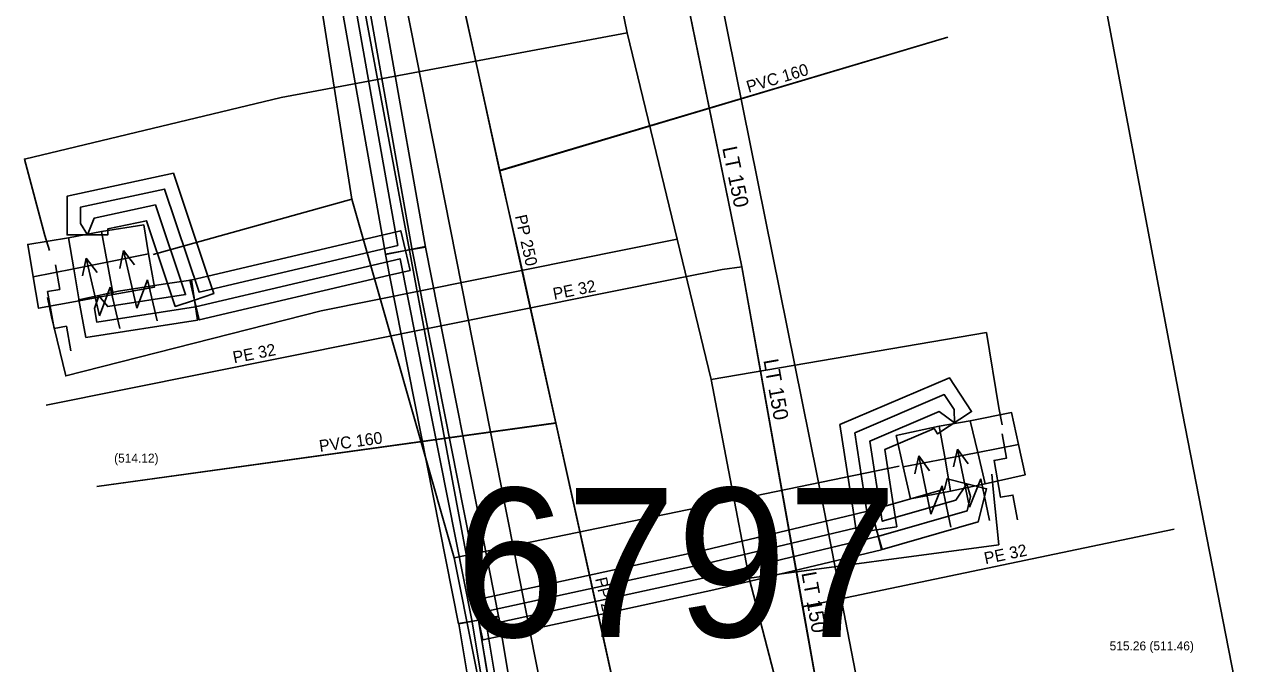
# Model space of a CAD drawing. Extents: x -668867 to -667827, y -1131943 to -1131019.
# Drawn here: x -668381.3 to -668363.35, y -1131418.02 to -1131408.59 of the extents above; entities that cross this region are included whole.
import ezdxf

# ---------------------------------------------------------------- set-up
doc = ezdxf.new("R2010")
doc.units = 0
for name, color, linetype in [('G_Budovy_Objekty', 7, 'Continuous'), ('G_Plochy_zpevnene', 7, 'Continuous'), ('G_Site-Rozvadece', 7, 'Continuous'), ('G_Z_CHRANICKA-TEPLOVOD_kotovane', 7, 'Continuous'), ('G_Z_ELsilove_podz_kotovane', 7, 'Continuous'), ('G_Z_KANAL_podz_kotovane', 7, 'Continuous'), ('G_Z_PLYNY_podz_geodeticky', 7, 'Continuous'), ('G_Z_SPOJE_podz_kotovane', 7, 'Continuous'), ('G_Z_VODA_podz_kotovane', 7, 'Continuous'), ('Vrstva 1', 7, 'Continuous'), ('Vrstva 11', 7, 'Continuous'), ('Vrstva 18', 7, 'Continuous'), ('Vrstva 2', 7, 'Continuous'), ('Vrstva 26', 7, 'Continuous'), ('Vrstva 3', 7, 'Continuous'), ('Vrstva 4', 7, 'Continuous'), ('Vrstva 6', 7, 'Continuous'), ('Vrstva 8', 7, 'Continuous')]:
    doc.layers.add(name, color=color, linetype=linetype)

msp = doc.modelspace()

# ---------------------------------------------------------------- linework, layer by layer
at = {"layer": 'G_Budovy_Objekty'}
for p, q in [((-668364.22, -1131414.33), (-668365.92, -1131405.32)), ((-668362.46, -1131423.34), (-668364.22, -1131414.33))]:
    msp.add_line(p, q, dxfattribs=at)
at = {"layer": 'G_Plochy_zpevnene'}
for p, q in [((-668369.5, -1131415.79), (-668373.77, -1131394.62)), ((-668378.06, -1131396.24), (-668373.51, -1131419.22)), ((-668363.98, -1131444.33), (-668369.5, -1131415.79))]:
    msp.add_line(p, q, dxfattribs=at)
at = {"layer": 'G_Site-Rozvadece'}
for p, q in [((-668380.39, -1131412.04), (-668380.441, -1131412.304)), ((-668380.191, -1131412.892), (-668380.39, -1131412.04)), ((-668380.227, -1131412.253), (-668380.39, -1131412.04)), ((-668379.84, -1131411.93), (-668379.891, -1131412.194)), ((-668379.641, -1131412.782), (-668379.84, -1131411.93)), ((-668379.677, -1131412.143), (-668379.84, -1131411.93)), ((-668381.17, -1131412.32), (-668380.57, -1131412.2)), ((-668379.483, -1131412.36), (-668379.641, -1131412.782)), ((-668379.34, -1131412.969), (-668379.483, -1131412.36)), ((-668380.49, -1131412.67), (-668379.99, -1131412.58)), ((-668380.033, -1131412.47), (-668380.191, -1131412.892)), ((-668379.89, -1131413.079), (-668380.033, -1131412.47)), ((-668367.35, -1131414.44), (-668367.81, -1131414.52)), ((-668367.54, -1131414.86), (-668367.598, -1131415.122)), ((-668367.362, -1131415.717), (-668367.54, -1131414.86)), ((-668367.382, -1131415.077), (-668367.54, -1131414.86)), ((-668367.24, -1131414.91), (-668366.64, -1131414.79)), ((-668368.11, -1131414.96), (-668368.168, -1131415.222)), ((-668367.932, -1131415.817), (-668368.11, -1131414.96)), ((-668367.952, -1131415.177), (-668368.11, -1131414.96)), ((-668367.193, -1131415.299), (-668367.362, -1131415.717)), ((-668367.066, -1131415.911), (-668367.193, -1131415.299)), ((-668367.763, -1131415.399), (-668367.932, -1131415.817)), ((-668367.636, -1131416.011), (-668367.763, -1131415.399)), ((-668367.64, -1131415.48), (-668367.13, -1131415.37))]:
    msp.add_line(p, q, dxfattribs=at)
for points in [[(-668379.54, -1131411.55), (-668380.16, -1131411.65), (-668380.65, -1131411.74)], [(-668380.16, -1131411.65), (-668380.08, -1131412.1), (-668379.99, -1131412.58)], [(-668379.99, -1131412.58), (-668379.38, -1131412.47), (-668379.47, -1131411.98), (-668379.54, -1131411.55)], [(-668380.65, -1131411.74), (-668381.25, -1131411.84), (-668381.17, -1131412.32), (-668381.09, -1131412.78), (-668380.49, -1131412.67)], [(-668380.65, -1131411.74), (-668380.57, -1131412.2), (-668380.49, -1131412.67)], [(-668379.47, -1131411.98), (-668380.08, -1131412.1), (-668380.57, -1131412.2)], [(-668380.84, -1131412.14), (-668380.777, -1131412.503), (-668380.957, -1131412.535), (-668380.861, -1131413.078), (-668380.68, -1131413.047), (-668380.615, -1131413.409)], [(-668367.35, -1131414.44), (-668366.74, -1131414.32), (-668366.64, -1131414.79), (-668366.54, -1131415.24), (-668367.13, -1131415.37)], [(-668367.64, -1131415.48), (-668368.23, -1131415.59), (-668368.34, -1131415.12), (-668368.44, -1131414.66), (-668367.81, -1131414.52)], [(-668367.81, -1131414.52), (-668367.72, -1131415), (-668367.64, -1131415.48)], [(-668367.13, -1131415.37), (-668367.24, -1131414.91), (-668367.35, -1131414.44)], [(-668366.88, -1131414.631), (-668366.817, -1131414.993), (-668366.997, -1131415.025), (-668366.901, -1131415.569), (-668366.72, -1131415.538), (-668366.655, -1131415.9)], [(-668368.34, -1131415.12), (-668367.72, -1131415), (-668367.24, -1131414.91)]]:
    msp.add_lwpolyline(points, dxfattribs=at)
at = {"layer": 'G_Z_CHRANICKA-TEPLOVOD_kotovane'}
for points in [[(-668378.107, -1131398.157), (-668376.476, -1131405.702), (-668375.385, -1131411.878), (-668375.678, -1131411.93), (-668375.68, -1131411.93), (-668375.975, -1131411.982), (-668376.025, -1131411.703), (-668377.064, -1131405.818), (-668378.641, -1131398.526), (-668378.693, -1131398.283), (-668378.596, -1131398.262), (-668378.4, -1131398.22)], [(-668379.188, -1131412.418), (-668379.499, -1131411.49), (-668380.07, -1131411.612), (-668380.07, -1131411.7), (-668380.67, -1131411.7), (-668380.67, -1131411.128), (-668379.101, -1131410.79), (-668378.593, -1131412.306), (-668378.506, -1131412.565), (-668378.79, -1131412.66), (-668379.074, -1131412.755)], [(-668376.025, -1131411.703), (-668375.749, -1131411.638), (-668375.68, -1131411.93), (-668375.611, -1131412.222), (-668375.914, -1131412.293), (-668378.721, -1131412.952), (-668378.79, -1131412.66), (-668378.79, -1131412.66), (-668378.859, -1131412.368), (-668378.847, -1131412.365), (-668378.593, -1131412.306)], [(-668375.386, -1131411.872), (-668375.385, -1131411.878), (-668374.365, -1131417.022), (-668374.306, -1131417.322), (-668374.6, -1131417.38), (-668374.6, -1131417.38), (-668374.894, -1131417.438), (-668374.895, -1131417.435), (-668375.914, -1131412.293), (-668375.974, -1131411.988), (-668375.68, -1131411.93), (-668375.678, -1131411.93)], [(-668378.847, -1131412.365), (-668378.836, -1131412.363), (-668378.79, -1131412.66), (-668378.79, -1131412.66), (-668378.744, -1131412.956), (-668380.392, -1131413.211), (-668380.495, -1131412.655), (-668379.909, -1131412.529), (-668379.188, -1131412.418)], [(-668369.068, -1131415.822), (-668369.272, -1131414.496), (-668367.657, -1131413.805), (-668367.329, -1131414.306), (-668367.831, -1131414.634), (-668367.883, -1131414.555), (-668368.608, -1131414.864), (-668368.485, -1131415.667), (-668368.433, -1131416.005), (-668368.73, -1131416.05), (-668369.027, -1131416.095)], [(-668368.485, -1131415.667), (-668367.729, -1131415.45), (-668367.691, -1131415.297), (-668367.109, -1131415.443), (-668367.231, -1131415.93), (-668368.647, -1131416.338), (-668368.73, -1131416.05), (-668368.813, -1131415.762), (-668368.806, -1131415.76)], [(-668368.806, -1131415.76), (-668368.8, -1131415.758), (-668368.73, -1131416.05), (-668368.66, -1131416.342), (-668371.133, -1131416.932), (-668374.257, -1131417.612), (-668374.536, -1131417.673), (-668374.6, -1131417.38), (-668374.664, -1131417.087), (-668374.365, -1131417.022), (-668371.267, -1131416.348), (-668369.068, -1131415.822)], [(-668374.304, -1131417.331), (-668374.257, -1131417.612), (-668373.174, -1131424.091), (-668373.27, -1131424.107), (-668373.47, -1131424.14), (-668373.47, -1131424.14), (-668373.766, -1131424.19), (-668373.791, -1131424.042), (-668374.894, -1131417.438), (-668374.895, -1131417.435), (-668374.896, -1131417.429), (-668374.6, -1131417.38), (-668374.6, -1131417.38)]]:
    msp.add_lwpolyline(points, close=True, dxfattribs=at)
at = {"layer": 'G_Z_ELsilove_podz_kotovane'}
for points in [[(-668374.41, -1131418.54), (-668374.6, -1131417.38), (-668376.77, -1131405.76), (-668378.4, -1131398.22), (-668378.24, -1131397.44)], [(-668373.566, -1131424.174), (-668374.701, -1131417.383), (-668375.758, -1131412.051), (-668378.777, -1131412.759), (-668380.231, -1131412.984), (-668380.267, -1131412.785), (-668380.2, -1131412.6), (-668380.069, -1131412.756), (-668378.923, -1131412.579), (-668379.366, -1131411.257), (-668380.27, -1131411.451), (-668380.37, -1131411.7), (-668380.47, -1131411.53), (-668380.47, -1131411.289), (-668379.234, -1131411.023), (-668378.724, -1131412.542), (-668375.794, -1131411.854), (-668376.868, -1131405.779)], [(-668370.961, -1131434.966), (-668372.722, -1131426.011), (-668372.89, -1131425.827), (-668373.405, -1131424.329), (-668373.371, -1131424.124), (-668374.485, -1131417.458), (-668371.178, -1131416.737), (-668368.698, -1131416.145), (-668367.397, -1131415.77), (-668367.344, -1131415.559), (-668367.4, -1131415.37), (-668367.563, -1131415.61), (-668368.648, -1131415.922), (-668368.829, -1131414.741), (-668367.808, -1131414.305), (-668367.58, -1131414.47), (-668367.589, -1131414.273), (-668367.732, -1131414.055), (-668369.051, -1131414.619), (-668368.843, -1131415.974), (-668371.222, -1131416.543), (-668374.522, -1131417.26), (-668375.585, -1131411.895), (-668376.672, -1131405.741)]]:
    msp.add_lwpolyline(points, dxfattribs=at)
at = {"layer": 'G_Z_KANAL_podz_kotovane'}
for p, q in [((-668367.68, -1131408.78), (-668374.29, -1131410.75)), ((-668380.23, -1131415.41), (-668373.46, -1131414.47))]:
    msp.add_line(p, q, dxfattribs=at)
msp.add_lwpolyline([(-668378.19, -1131393.1), (-668377.53, -1131396.07), (-668377.06, -1131398.22), (-668376.82, -1131399.29), (-668376.56, -1131400.46), (-668376.32, -1131401.58), (-668375.63, -1131404.66), (-668375.09, -1131407.1), (-668374.62, -1131409.23), (-668374.29, -1131410.75), (-668373.97, -1131412.17), (-668373.46, -1131414.47), (-668372.81, -1131417.42), (-668372.33, -1131419.6)], dxfattribs=at)
at = {"layer": 'G_Z_PLYNY_podz_geodeticky'}
for points in [[(-668364.23, -1131449.36), (-668365.15, -1131447.54), (-668365.63, -1131443.81), (-668366.45, -1131439.11), (-668366.86, -1131436.78), (-668367.03, -1131435.83), (-668367.2, -1131434.95), (-668367.69, -1131432.4), (-668368.64, -1131427.56), (-668368.96, -1131425.61), (-668369.46, -1131422.64), (-668370.15, -1131418.54), (-668370.61, -1131416.76), (-668371.17, -1131413.83), (-668371.67, -1131411.76), (-668372.41, -1131408.72), (-668373.39, -1131403.96), (-668374.47, -1131397.87), (-668374.77, -1131396.58), (-668374.84, -1131395.97), (-668375.08, -1131395.13), (-668375.27, -1131394.25)], [(-668372.41, -1131408.72), (-668377.51, -1131409.67), (-668381.3, -1131410.58), (-668381, -1131411.71), (-668380.93, -1131411.93)], [(-668371.67, -1131411.76), (-668376.92, -1131412.82), (-668380.69, -1131413.78), (-668380.9, -1131412.91), (-668380.96, -1131412.62)], [(-668371.17, -1131413.83), (-668367.11, -1131413.14), (-668366.93, -1131414.25), (-668366.88, -1131414.5)], [(-668370.61, -1131416.76), (-668366.93, -1131416.27), (-668367.01, -1131415.45), (-668367.03, -1131415.23)]]:
    msp.add_lwpolyline(points, dxfattribs=at)
at = {"layer": 'G_Z_SPOJE_podz_kotovane'}
for points in [[(-668376.47, -1131411.17), (-668378.62, -1131397.55)], [(-668376.47, -1131411.17), (-668379.4, -1131411.99)], [(-668374.96, -1131416.46), (-668376.47, -1131411.17)], [(-668374.96, -1131416.46), (-668368.4, -1131415.11)], [(-668373.27, -1131424.95), (-668374.96, -1131416.46)]]:
    msp.add_lwpolyline(points, dxfattribs=at)
at = {"layer": 'G_Z_VODA_podz_kotovane'}
for points in [[(-668362.72, -1131454.38), (-668362.92, -1131452.82), (-668364.67, -1131444.16), (-668365.58, -1131439.63), (-668366.38, -1131435.35), (-668367.09, -1131431.58), (-668368.16, -1131426.31), (-668368.17, -1131426.28), (-668369.18, -1131420.47), (-668369.48, -1131419.1), (-668369.82, -1131417.18), (-668370.72, -1131412.17), (-668371.68, -1131407.47), (-668372.04, -1131405.71), (-668372.07, -1131405.57), (-668373.46, -1131398.87), (-668375.07, -1131391.32), (-668377.42, -1131377.46), (-668377.7, -1131376.11)], [(-668370.72, -1131412.17), (-668371.01, -1131412.21), (-668371.63, -1131412.33), (-668380.98, -1131414.21)], [(-668369.82, -1131417.18), (-668369.52, -1131417.12), (-668364.34, -1131416.04)]]:
    msp.add_lwpolyline(points, dxfattribs=at)
at = {"layer": 'Vrstva 1'}
for p, q in [((-668374.6, -1131417.38), (-668376.77, -1131405.76)), ((-668374.406, -1131418.538), (-668374.6, -1131417.38))]:
    msp.add_line(p, q, dxfattribs=at)
at = {"layer": 'Vrstva 11'}
msp.add_lwpolyline([(-668378.19, -1131393.1), (-668377.533, -1131396.069), (-668377.058, -1131398.216), (-668376.821, -1131399.293), (-668376.562, -1131400.462), (-668376.315, -1131401.577), (-668375.634, -1131404.66), (-668375.094, -1131407.102), (-668374.623, -1131409.229), (-668374.286, -1131410.754), (-668373.972, -1131412.175), (-668373.463, -1131414.474), (-668372.813, -1131417.417), (-668372.33, -1131419.6)], dxfattribs=at)
at = {"layer": 'Vrstva 18'}
for p, q in [((-668367.68, -1131408.78), (-668374.286, -1131410.754)), ((-668380.23, -1131415.41), (-668373.463, -1131414.474))]:
    msp.add_line(p, q, dxfattribs=at)
at = {"layer": 'Vrstva 26'}
for points in [[(-668362.72, -1131454.38), (-668362.92, -1131452.82), (-668364.667, -1131444.156), (-668365.58, -1131439.63), (-668366.382, -1131435.355), (-668367.09, -1131431.58), (-668368.163, -1131426.312), (-668368.17, -1131426.28), (-668369.18, -1131420.47), (-668369.48, -1131419.1), (-668369.823, -1131417.183), (-668370.72, -1131412.17), (-668371.682, -1131407.465), (-668372.042, -1131405.708), (-668372.07, -1131405.57), (-668373.46, -1131398.87), (-668375.07, -1131391.32), (-668377.42, -1131377.46), (-668377.7, -1131376.11)], [(-668370.72, -1131412.17), (-668371.01, -1131412.21), (-668371.63, -1131412.334), (-668380.98, -1131414.21)], [(-668369.823, -1131417.183), (-668369.52, -1131417.12), (-668364.34, -1131416.04)]]:
    msp.add_lwpolyline(points, dxfattribs=at)
at = {"layer": 'Vrstva 6'}
for p, q in [((-668371.01, -1131412.21), (-668371.01, -1131412.21)), ((-668369.52, -1131417.12), (-668369.52, -1131417.12))]:
    msp.add_line(p, q, dxfattribs=at)
at = {"layer": 'Vrstva 8'}
for p, q in [((-668367.68, -1131408.78), (-668367.68, -1131408.78)), ((-668380.23, -1131415.41), (-668380.23, -1131415.41))]:
    msp.add_line(p, q, dxfattribs=at)

# ---------------------------------------------------------------- texts
at = {"layer": 'Vrstva 2'}
for s, height, p in [('\xa0(514.12)', 0.1316, (-668380.025, -1131415.057)), ('515.26 (511.46)', 0.13163, (-668365.294, -1131417.827))]:
    msp.add_text(s, height=height, dxfattribs=at).set_placement(p)
at = {"layer": 'Vrstva 3'}
for s, rotation, p in [('PVC 160', 16.6178, (-668370.62, -1131409.603)), ('PP 250', 282.4931, (-668374.066, -1131411.421)), ('PVC 160', 7.88, (-668376.94, -1131414.902)), ('PP 250', 282.4931, (-668372.883, -1131416.769))]:
    msp.add_text(s, height=0.1755, rotation=rotation, dxfattribs=at).set_placement(p)
at = {"layer": 'Vrstva 4'}
for s, height, rotation, p in [('LT 150', 0.2194, 281.6042, (-668371.009, -1131410.416)), ('PE 32', 0.1755, 11.2462, (-668373.486, -1131412.657)), ('PE 32', 0.1755, 11.2462, (-668378.206, -1131413.595)), ('LT 150', 0.2194, 280.0791, (-668370.401, -1131413.547)), ('PE 32', 0.1755, 11.7805, (-668367.125, -1131416.558)), ('LT 150', 0.2194, 280.1493, (-668369.84, -1131416.686))]:
    msp.add_text(s, height=height, rotation=rotation, dxfattribs=at).set_placement(p)
msp.add_text('6797', height=2.1939, dxfattribs=at).set_placement((-668374.947, -1131417.628))

doc.saveas('drawing.dxf')
